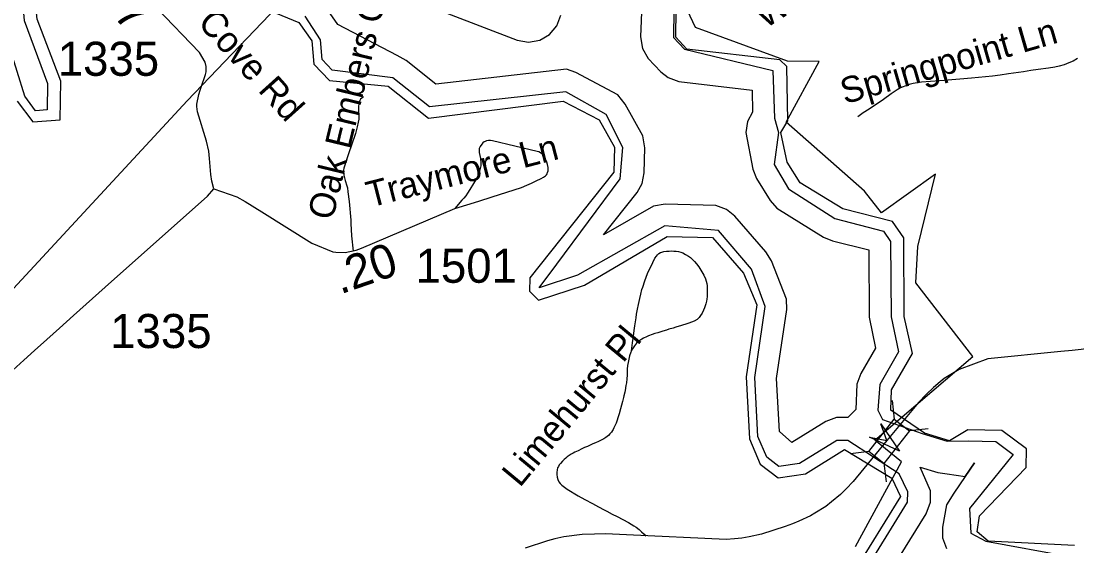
# Model space of a CAD drawing. Extents: x 1383679 to 1536984, y 460658 to 651027.
# Drawn here: x 1398373 to 1402244, y 513644 to 515569 of the extents above; entities that cross this region are included whole.
import ezdxf

# ---------------------------------------------------------------- set-up
doc = ezdxf.new("R2010")
doc.units = 0
for name, color, linetype in [('Default', 7, 'Continuous'), ('Exist Boundary Political City Limit New', 7, 'Continuous'), ('Exist Hydrographic Bay Label', 7, 'Continuous'), ('Exist Hydrographic Buffer Line', 7, 'Continuous'), ('Exist Road Non-System Type 51', 7, 'Continuous'), ('Exist Road Non-System Type 51 Label', 7, 'Continuous'), ('Exist Road Secondary Mileage Hundredths English Label', 7, 'Continuous'), ('Exist Road Secondary Structure Standard Bridge Attributed CELL', 7, 'Continuous'), ('Exist Road Secondary Structure Standard Bridge CELL', 7, 'Continuous'), ('Exist Road Secondary Type 51 Attributed', 7, 'Continuous'), ('Exist Road Secondary Type 51 Label', 7, 'Continuous'), ('Exist Road Secondary Type 51 Number Label', 7, 'Continuous'), ('Exist Utilities Electrical Transmission Line', 7, 'Continuous'), ('Map Preparation Boundary City Limit Buffer Line', 7, 'Continuous')]:
    doc.layers.add(name, color=color, linetype=linetype)

msp = doc.modelspace()

# ---------------------------------------------------------------- linework, layer by layer
at = {"layer": 'Default'}
msp.add_lwpolyline([(1401431.8, 513641.3), (1401600.4, 513951.9), (1401502.8, 514031.8), (1401861.6, 514338.4), (1401653, 514608.8), (1401660.1, 514741.6), (1401725.2, 515007.1), (1401527.6, 514865.2), (1401465.5, 514945.1), (1401177.9, 515198.2), (1401299.2, 515420.9), (1401182.9, 515422), (1400846, 515545.6), (1400766.8, 515712.7)], dxfattribs=at)
at = {"layer": 'Exist Boundary Political City Limit New'}
msp.add_lwpolyline([(1401431.8, 513641.3), (1401600.4, 513951.9), (1401502.8, 514031.8), (1401861.6, 514338.4), (1401653, 514608.8), (1401660.1, 514741.6), (1401725.2, 515007.1), (1401527.6, 514865.2), (1401465.5, 514945.1), (1401177.9, 515198.2), (1401299.2, 515420.9), (1401182.9, 515422), (1400846, 515545.6), (1400766.8, 515712.7)], dxfattribs=at)
at = {"layer": 'Exist Hydrographic Bay Label'}
for points in [[(1401184, 515202.6), (1401180, 515402.9), (1401155, 515426.4), (1400814, 515466.1), (1400773, 515509.6), (1400775.1, 515611.3), (1400957.1, 515932.6), (1401068.1, 516061.6), (1401413.1, 516195.8), (1401481.1, 516270), (1401483, 516335.6), (1401419, 516497.7), (1401417.1, 516773.5), (1401368.1, 516846.7), (1401372.1, 517014), (1401449.1, 517130.6), (1401825, 517178.9), (1401999, 517119.6), (1402158, 517155.8), (1402310.1, 517244.6)], [(1398359.2, 515275.7), (1398416.2, 515199.1), (1398516.2, 515206.9), (1398519.1, 515348.1), (1398432.2, 515576.3), (1398397.1, 515901.9), (1398493.2, 516116.6), (1398603.2, 516196.5), (1398746.1, 516252.7), (1398929.1, 516249), (1399044.2, 516122), (1399062.1, 515803.2), (1399235.2, 515701.3), (1399308.2, 515598), (1399391.1, 515563.6)], [(1399391.1, 515563.6), (1399439.1, 515497), (1399446.2, 515411.5), (1399503.2, 515351.2), (1399719.1, 515330.5), (1399867.1, 515212.6), (1400360.1, 515275), (1400492.1, 515206.7), (1400548.1, 515107), (1400546, 515015.2), (1400238, 514627.5), (1400237.1, 514578.3), (1400270, 514544.8), (1400438.1, 514600.5), (1400741, 514778.2), (1400908, 514774.9), (1401022, 514644.6), (1401070, 514528.7), (1401031.1, 514263.7), (1401043.1, 514036.9), (1401083, 513944.2), (1401148, 513893.7), (1401249, 513908), (1401392, 513997.1), (1401565, 513891.8), (1401597, 513825.6), (1401425, 513546.7)], [(1402235, 513645.3), (1401919, 513661.5), (1401878, 513695.2), (1401887, 513754.1), (1402057.9, 513931.2), (1402059, 514000.1), (1401969, 514067.5), (1401844, 514070.1), (1401777, 514028.8), (1401685, 514056.8), (1401562, 514141.4), (1401564, 514216.8), (1401641, 514349.8), (1401611, 514485), (1401609, 514773.9), (1401568, 514833.8), (1401386, 514880.2), (1401229, 514975.2), (1401181.1, 515051.7), (1401158, 515160.5), (1401184, 515202.6)]]:
    msp.add_lwpolyline(points, dxfattribs=at)
at = {"layer": 'Exist Hydrographic Buffer Line'}
msp.add_line((1401676.4, 514056.1), (1401768.4, 514028.1), dxfattribs=at)
for points in [[(1398950.1, 516275.3), (1398738.3, 516292.1), (1398579.9, 516233.1), (1398461.1, 516148.4), (1398352, 515917.7), (1398383.7, 515571.4), (1398470.3, 515340.5), (1398468.2, 515243.4), (1398426.4, 515240.2), (1398386.7, 515293.6), (1398302.8, 515564.5)], [(1400648.2, 515631.5), (1400644.4, 515511.3), (1400651.6, 515467.9), (1400672.4, 515431.8), (1400718.2, 515383.1), (1400745.4, 515361.6), (1400784.6, 515347.3), (1401053.1, 515315.8), (1401054.8, 515234.9), (1401036.6, 515200.9), (1401029.4, 515159.8), (1401055.1, 515026.1), (1401068.5, 514991), (1401118.8, 514910.7), (1401143.3, 514882.7), (1401315.3, 514776.9), (1401347.8, 514763.3), (1401480.8, 514729.4), (1401482.5, 514483.5), (1401505.2, 514368.8), (1401451.5, 514276.3), (1401437.2, 514236.9), (1401433.5, 514143.8), (1401404.3, 514114.6), (1401362.6, 514114.6), (1401323.5, 514100.3), (1401198.5, 514022.6), (1401153.2, 514064), (1401142.9, 514257.5), (1401180.1, 514510.6), (1401179.6, 514548.9), (1401124.3, 514689.9), (1401103.8, 514723), (1400989.8, 514853.3), (1400959.4, 514878.1), (1400920.2, 514892.4), (1400734.8, 514897.5), (1400691.4, 514890.3), (1400508.7, 514785.5), (1400631.3, 514939.9), (1400650.2, 514973.5), (1400657.4, 515011.9), (1400659.4, 515103.8), (1400652.2, 515147.5), (1400588.1, 515264.8), (1400560.6, 515298), (1400406.6, 515380.9), (1400372.2, 515392.5), (1399893.6, 515337.4), (1399785.2, 515423.8), (1399751.4, 515442.7), (1399534.4, 515556.4), (1399479.9, 515633.1)], [(1400766.5, 515610.6), (1400764.4, 515508.9), (1400805.4, 515465.5)], [(1401450, 513524.4), (1401622.4, 513803.9), (1401624.4, 513842.3), (1401592.4, 513908.6), (1401404.3, 514030.6), (1401363.5, 514031.1), (1401226.5, 513945.8), (1401150.6, 513935), (1401107.1, 513968.8), (1401074, 514045.5), (1401062.7, 514261.2), (1401101, 514522.3), (1401050.3, 514659.3), (1400929.6, 514800.6), (1400733.2, 514817.6), (1400412.8, 514636.5), (1400272.5, 514590), (1400336.8, 514676.7), (1400568.7, 514989.7), (1400579.4, 515105.5), (1400518.3, 515225.7), (1400369.8, 515309.9), (1399870.2, 515253.8), (1399735.3, 515361.2), (1399513.3, 515389), (1399476.3, 515428.1), (1399470.3, 515499.7), (1399415, 515586.4)], [(1399933.5, 515597.8), (1400191.2, 515499.2), (1400233.4, 515491.6), (1400274.4, 515498.8), (1400310.5, 515519.6), (1400337.4, 515551.6), (1400351.6, 515590.8)], [(1400805.4, 515465.5), (1401128.7, 515387.6), (1401135.2, 515212.9), (1401149.4, 515159.8), (1401133.3, 515042.7), (1401186.6, 514953.3), (1401356.7, 514845.3), (1401534.9, 514798.1), (1401560.5, 514760.8), (1401562.5, 514484), (1401589.9, 514355.7), (1401520.7, 514236.2), (1401513.5, 514141.7), (1401530.8, 514107.8), (1401676.4, 514056.1)], [(1401768.4, 514028.1), (1401846.4, 514029.2), (1401946.7, 514027.1), (1402010.1, 513979.7), (1401984.5, 513947.9), (1401849.6, 513781.2)], [(1401669.5, 513932.8), (1401733.5, 513913.3), (1401768.4, 513908.1), (1401834.2, 513898.5), (1401868.3, 513948.7), (1401834.2, 513898.5), (1401792.1, 513836.8), (1401765.7, 513794.5), (1401750.8, 513712.7), (1401751.2, 513673.7), (1401765.5, 513634.6)], [(1401517.3, 513481.1), (1401690.5, 513761.9), (1401706.6, 513804.1), (1401706.6, 513845.7), (1401669.5, 513932.8)], [(1401849.6, 513781.2), (1401854.3, 513691.1), (1401910.4, 513660.9)], [(1401910.4, 513660.9), (1402216.5, 513605.1)]]:
    msp.add_lwpolyline(points, dxfattribs=at)
at = {"layer": 'Exist Road Non-System Type 51'}
for points in [[(1402245.5, 515431.2), (1402229.5, 515422.2), (1402214.1, 515415.2), (1402196.7, 515408.5), (1402179, 515403.6), (1402163.3, 515400.2), (1402139, 515396.3), (1402101.6, 515391.2), (1402075, 515388.2), (1402047.5, 515383.4), (1401993.3, 515375), (1401962.4, 515370.2), (1401934.6, 515367.4), (1401857, 515360), (1401757.6, 515350.5), (1401707.2, 515347.1), (1401673.6, 515344.6), (1401643.9, 515340.5), (1401629.2, 515336.8), (1401618.8, 515333.2), (1401606.4, 515327.9), (1401596.9, 515323.6), (1401584.2, 515316.4), (1401563, 515302.2), (1401534.8, 515281), (1401482, 515245.6), (1401460.1, 515232), (1401440.2, 515217.7)], [(1399628.9, 515291.3), (1399617.9, 515282.5), (1399614.9, 515277.5), (1399612.7, 515270.3), (1399610.6, 515263.3), (1399610, 515257.7), (1399609.6, 515249.8), (1399610.4, 515241.8), (1399611.7, 515221.4), (1399611.2, 515209.5), (1399609.2, 515198.3), (1399605.4, 515180.7), (1399598.6, 515156.6), (1399583.6, 515109.7), (1399576.2, 515088.9), (1399569.4, 515071.2), (1399564.6, 515056), (1399558.5, 515037), (1399556.7, 515029.3), (1399555.5, 515022.5), (1399555.3, 515015.9), (1399555.7, 515009.9), (1399556.5, 515003.7), (1399561.5, 514984.2), (1399567.8, 514964.6), (1399569.2, 514957.4), (1399571.2, 514943.1), (1399575.6, 514907.3), (1399581.4, 514838.1), (1399582.2, 514826.1), (1399584.2, 514781.6), (1399589.9, 514725.4)], [(1400051.2, 514908.9), (1400100.5, 514924.2), (1400208.1, 514959), (1400227, 514966.9), (1400243.6, 514974.2), (1400261.9, 514983.5), (1400279.7, 514991.2), (1400288.4, 514995.9), (1400295.5, 515001.2), (1400298.8, 515004.4), (1400301.7, 515008.9), (1400303.3, 515014.1), (1400304.8, 515019.9), (1400305.5, 515025.8), (1400304.9, 515032.4), (1400302.8, 515042.3), (1400299.9, 515051.9), (1400296.2, 515060.4), (1400291.4, 515069.9), (1400288.7, 515074.9), (1400285.8, 515078.7), (1400282, 515082.2), (1400276.8, 515086.1), (1400271, 515088.9), (1400264.4, 515090.7), (1400101.3, 515130.3), (1400094.4, 515131.1), (1400086.1, 515130.6), (1400079.4, 515129.2), (1400074, 515127.6), (1400070.7, 515125.7), (1400066, 515122), (1400062.1, 515117), (1400056.1, 515108.6), (1400053.6, 515104), (1400052.7, 515101.7), (1400052.3, 515098.6), (1400052.4, 515093.2), (1400052.8, 515087.5), (1400054.5, 515076), (1400056.7, 515064.5), (1400059, 515048.5), (1400058.5, 515038.2), (1400056.6, 515027.8), (1400053.7, 515018.3), (1400050, 515007.5), (1400045.7, 514997), (1400042.4, 514991), (1400039.4, 514985.6), (1400032, 514973.5), (1400018.4, 514950.8), (1400010.1, 514937.9), (1400003.4, 514928.5), (1399995.7, 514919), (1399989.3, 514911.9), (1399963.7, 514882)], [(1400611, 514359.6), (1400614.7, 514388.2), (1400618, 514413.4), (1400620.9, 514433.8), (1400623.3, 514450.9), (1400625.5, 514466.3), (1400627.5, 514480.4), (1400629.4, 514493.5), (1400632.6, 514511.9), (1400636.2, 514529.4), (1400641.3, 514551.8), (1400645, 514567.8), (1400649.3, 514584.3), (1400651.9, 514593.4), (1400659.2, 514616.1), (1400669.3, 514642.7), (1400688.6, 514683.2), (1400696.9, 514699.4), (1400702.8, 514707.2), (1400706.2, 514711.4), (1400711.3, 514716.5), (1400717.5, 514719.9), (1400722.6, 514721.8), (1400729.3, 514723.6), (1400739.6, 514724.8), (1400748.8, 514725.4), (1400758.1, 514725.6), (1400766.2, 514725.2), (1400774.7, 514724.6), (1400783, 514723.4), (1400791.7, 514721.3), (1400799.6, 514718.3), (1400809.4, 514713.2), (1400819.7, 514706.9), (1400827.4, 514701.3), (1400834.5, 514694.6), (1400841.2, 514687.5), (1400848.7, 514678.2), (1400857.2, 514668), (1400864.7, 514655.8), (1400875.9, 514637.4), (1400882.3, 514623.6), (1400885, 514615.5), (1400886.9, 514606.2), (1400887.8, 514597.7), (1400888.6, 514583.5), (1400888.6, 514576.1), (1400888.4, 514568.3), (1400887.7, 514559.3), (1400886.5, 514549.1), (1400885.3, 514542), (1400883, 514531.4), (1400878.9, 514517.7), (1400875.2, 514508.4), (1400869.7, 514497.4), (1400864.1, 514488.4), (1400858.8, 514481.8), (1400851, 514474.5), (1400841.1, 514468.5), (1400831.2, 514464.2), (1400821.1, 514460.6), (1400813.1, 514457.9), (1400794.1, 514452.2), (1400773.3, 514446.1), (1400763, 514443.1), (1400748, 514438.6), (1400738.7, 514435.7), (1400726.2, 514431.7), (1400707.5, 514425.8), (1400696.8, 514422.4), (1400686.3, 514419.1), (1400673.7, 514414.5), (1400665.3, 514410.8), (1400655.3, 514405.7), (1400648.3, 514401.7), (1400637.7, 514394.3), (1400629.7, 514387.3), (1400621.5, 514377.9), (1400614.1, 514366.3), (1400611, 514359.6)], [(1400611, 514359.6), (1400608.5, 514354.3), (1400603.8, 514340.7), (1400600.5, 514328.7), (1400598.1, 514317.2), (1400596.3, 514305.2), (1400595, 514292.5), (1400594.6, 514282.2), (1400594.4, 514270), (1400593.7, 514256.7), (1400591.9, 514241.5), (1400590.5, 514231.7), (1400587.3, 514214.5), (1400586, 514208.3), (1400583, 514194.9), (1400581.4, 514188), (1400577.9, 514173.9), (1400574.2, 514159.9), (1400570.7, 514146.6), (1400565.7, 514128.6), (1400562.5, 514117.9), (1400561, 514113.1), (1400558.1, 514104.5), (1400554, 514093.7), (1400550, 514084.6), (1400546.1, 514076.4), (1400543.4, 514071.3), (1400540.8, 514066.7), (1400537, 514060.8), (1400531.9, 514054.6), (1400526.8, 514049.4), (1400521.5, 514044.7), (1400517, 514041.3), (1400509.6, 514036.5), (1400499.7, 514031.3), (1400490.2, 514027), (1400478.6, 514022), (1400469.5, 514018.1), (1400454.3, 514011.4), (1400449, 514009), (1400438.4, 514004.3), (1400428.3, 513999.6), (1400414.7, 513993.2), (1400403.1, 513987.4), (1400396.4, 513983.8), (1400390.2, 513980.4), (1400382.1, 513975.4), (1400374.7, 513970.1), (1400370.1, 513966.3), (1400363.6, 513960.5), (1400357.6, 513954.5), (1400350.6, 513946.7), (1400346.2, 513940.9), (1400342.6, 513935.3), (1400340, 513929.8), (1400337.8, 513922.5), (1400336.6, 513913.7), (1400336.5, 513906), (1400337.7, 513895.9), (1400340.3, 513887.1), (1400344.2, 513879.4), (1400348.8, 513873.2), (1400355.8, 513866.2), (1400364.6, 513859.2), (1400375.2, 513851.7), (1400386.8, 513844.4), (1400402.7, 513835), (1400415.9, 513827.5), (1400439.7, 513814.4), (1400468.4, 513798.8), (1400489.3, 513787.6), (1400510.5, 513776.3), (1400520.8, 513770.9), (1400540.4, 513760.6), (1400558.2, 513751.4), (1400599.4, 513729.6), (1400610.1, 513723.7), (1400619.8, 513718), (1400628.2, 513712.1), (1400638.9, 513704.2), (1400647.8, 513695.9), (1400657.1, 513686.6), (1400663.4, 513679.1)]]:
    msp.add_lwpolyline(points, dxfattribs=at)
at = {"layer": 'Exist Road Secondary Structure Standard Bridge Attributed CELL'}
msp.add_lwpolyline([(1401524.3, 514091.2), (1401593.5, 513990.8), (1401483.4, 514043.2), (1401547.1, 514030.3)], close=True, dxfattribs=at)
at = {"layer": 'Exist Road Secondary Structure Standard Bridge CELL'}
for p, q in [((1401565.9, 514177.6), (1401574.1, 514109.1)), ((1401698.1, 514073.7), (1401629.6, 514065.5)), ((1401481.7, 513989.6), (1401413.2, 513981.4)), ((1401535.9, 513946.9), (1401544.1, 513878.4))]:
    msp.add_line(p, q, dxfattribs=at)
msp.add_lwpolyline([(1401629.6, 514065.5), (1401536.2, 513946.7), (1401480.7, 513990.3), (1401574.1, 514109.1)], close=True, dxfattribs=at)
at = {"layer": 'Exist Road Secondary Type 51 Attributed'}
for points in [[(1399079.4, 514953.8), (1399071.8, 514982.3), (1399068.5, 515005.6), (1399064.1, 515064.8), (1399060.8, 515091.8), (1399052.4, 515128.8), (1399020.3, 515235.6), (1399018.7, 515246.4), (1399017.7, 515255.6), (1399017.7, 515264.1), (1399024.3, 515299.7), (1399029.1, 515315.4), (1399032.9, 515326.6), (1399049.4, 515372.9), (1399051.1, 515383.1), (1399051.6, 515392.3), (1399051, 515402.8), (1399047.6, 515418.6), (1399026.8, 515454), (1398868.8, 515618)], [(1404961.5, 515533.5), (1404917.9, 515487.9), (1404114, 515153.4), (1403547.3, 514929.3), (1403418.6, 514870.6), (1402576.1, 514456.5), (1402535, 514440.5), (1402419.5, 514400), (1402316.8, 514373.4), (1402292, 514369.3), (1402259.3, 514364.7), (1402226.7, 514361), (1402184.3, 514357.4), (1401917.5, 514329.7), (1401812, 514290.4), (1401757.6, 514257.4), (1401742, 514245.5), (1401718.1, 514225.1), (1401690.6, 514199), (1401663.5, 514169.8), (1401547.1, 514030.3)], [(1398342.2, 514288.8), (1398383.3, 514325.3), (1398422.1, 514360.9), (1398467.3, 514400.4), (1398513.8, 514442.6), (1398565.5, 514489.2), (1398681, 514592.6), (1399055.9, 514927.3), (1399079.4, 514953.8)], [(1399079.4, 514953.8), (1399164.2, 514923.8), (1399194, 514907.2), (1399256.1, 514868.9), (1399439.1, 514754.8), (1399515.8, 514723), (1399526.6, 514720.9), (1399561.6, 514720), (1399601, 514728.6), (1399621.5, 514735.9), (1399963.7, 514882), (1400051.2, 514908.9)], [(1401547.1, 514030.3), (1401422.9, 513879.8), (1401398, 513852.6), (1401377.1, 513832.2), (1401344.5, 513805), (1401322.8, 513788.9), (1401282.9, 513763.6), (1401266.6, 513754.3), (1401224.4, 513734.1), (1401200.9, 513724.3), (1401174.2, 513714.5), (1401086.9, 513687.5), (1401042.2, 513677.1), (1401015.1, 513672.6), (1400988.2, 513669.4), (1400958.1, 513666.9), (1400592.9, 513684.9), (1400515.9, 513687.9), (1400475.6, 513687.3), (1400429.9, 513685.1), (1400362.6, 513676.7), (1400329.5, 513669.7), (1400302.4, 513663), (1400220.6, 513635.4)]]:
    msp.add_lwpolyline(points, dxfattribs=at)
at = {"layer": 'Exist Utilities Electrical Transmission Line'}
msp.add_lwpolyline([(1398237.1, 514473.5), (1398982, 515276.5), (1399667.4, 515994.7), (1400038.1, 516405.2), (1400335.1, 516735.2), (1401146.3, 517542.6), (1401940.1, 517714.3), (1402310.4, 517780.1)], dxfattribs=at)
at = {"layer": 'Map Preparation Boundary City Limit Buffer Line'}
msp.add_lwpolyline([(1401431.8, 513641.3), (1401600.4, 513951.9), (1401502.8, 514031.8), (1401861.6, 514338.4), (1401653, 514608.8), (1401660.1, 514741.6), (1401725.2, 515007.1), (1401527.6, 514865.2), (1401465.5, 514945.1), (1401177.9, 515198.2), (1401299.2, 515420.9), (1401182.9, 515422), (1400846, 515545.6), (1400766.8, 515712.7)], dxfattribs=at)
msp.add_lwpolyline([(1401431.8, 513641.3), (1401600.4, 513951.9), (1401502.8, 514031.8), (1401861.6, 514338.4), (1401653, 514608.8), (1401660.1, 514741.6), (1401725.2, 515007.1), (1401527.6, 514865.2), (1401465.5, 514945.1), (1401177.9, 515198.2), (1401299.2, 515420.9), (1401182.9, 515422), (1400846, 515545.6), (1400766.8, 515712.7)], dxfattribs=at)

# ---------------------------------------------------------------- texts
at = {"layer": 'Exist Road Non-System Type 51 Label'}
for s, rotation, p in [('Withers Rd', 32.7121, (1401100.7, 515538.8)), ('Oak Embers Ct', 76.4222, (1399515, 514834.8)), ('Springpoint Ln', 16.1258, (1401392.7, 515263.4)), ('Traymore Ln', 14.4221, (1399652.5, 514884.6)), ('Limehurst Pl', 50.36, (1400201.5, 513855.3))]:
    msp.add_text(s, height=95, rotation=rotation, dxfattribs=at).set_placement(p)
at = {"layer": 'Exist Road Secondary Mileage Hundredths English Label'}
for s, rotation, p in [('.27', 310.921, (1398616.3, 515694.8)), ('.20', 19.0726, (1399543.3, 514566))]:
    msp.add_text(s, height=125, rotation=rotation, dxfattribs=at).set_placement(p)
at = {"layer": 'Exist Road Secondary Type 51 Label'}
msp.add_text('Withers Cove Rd', height=95, rotation=311.965, dxfattribs=at).set_placement((1398705.3, 515907))
at = {"layer": 'Exist Road Secondary Type 51 Number Label'}
for s, p in [('1335', (1398507.3, 515368.2)), ('1501', (1399819.1, 514609)), ('1335', (1398699.6, 514369.6))]:
    msp.add_text(s, height=125, dxfattribs=at).set_placement(p)

doc.saveas('drawing.dxf')
